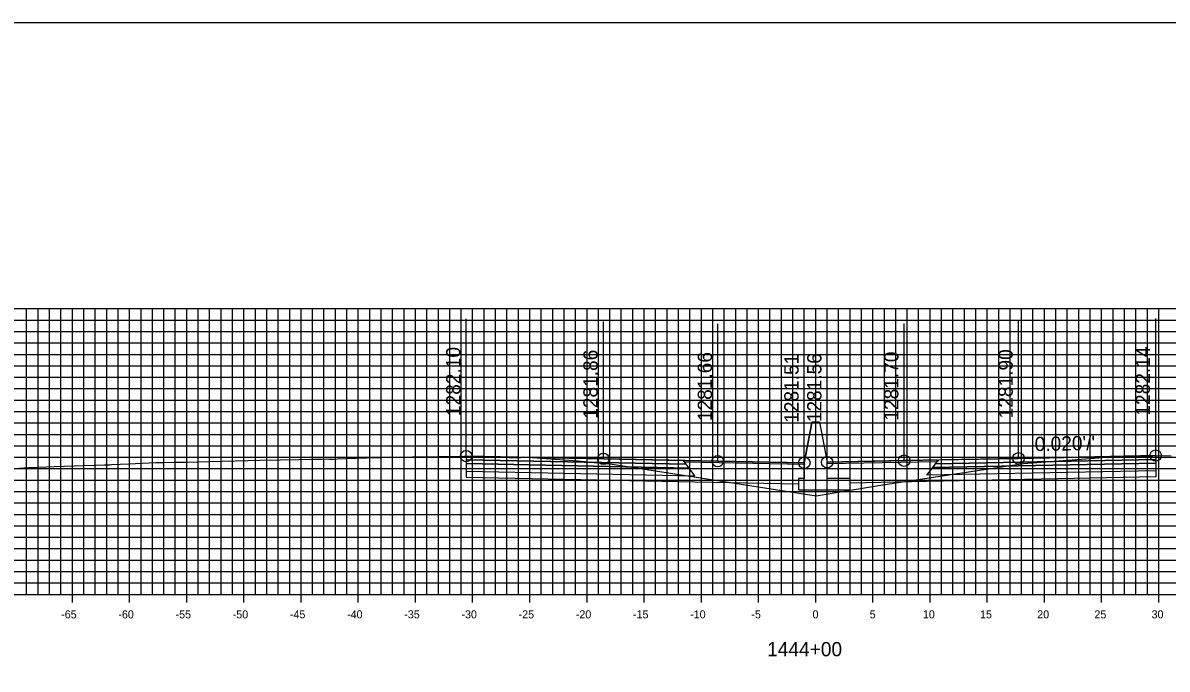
# Model space of a CAD drawing. Extents: x 674939 to 678919, y 750652 to 765176.
# Drawn here: x 678679.2 to 678779.3, y 759136 to 759192.6 of the extents above; entities that cross this region are included whole.
import ezdxf

# ---------------------------------------------------------------- set-up
doc = ezdxf.new("R2010")
doc.units = 0
for name, color, linetype in [('R_Alt Surface', 7, 'Continuous'), ('R_Axis', 7, 'Continuous'), ('R_Axis Annot', 7, 'Continuous'), ('R_Exist Surface', 7, 'Continuous'), ('R_Fin Surface', 7, 'Continuous'), ('R_Grid', 7, 'Continuous'), ('R_No Plot', 7, 'Continuous'), ('R_Proposed Road', 7, 'Continuous'), ('R_Xsect Elev', 7, 'Continuous'), ('R_Xsect Slope', 7, 'Continuous')]:
    doc.layers.add(name, color=color, linetype=linetype)

msp = doc.modelspace()

# ---------------------------------------------------------------- linework, layer by layer
for points in [[(678748.2, 759157.56), (678747.53, 759154.06)], [(678748.86, 759157.61), (678748.86, 759157.61), (678748.2, 759157.61), (678748.2, 759157.56)], [(678748.86, 759157.61), (678749.53, 759154.11)]]:
    msp.add_lwpolyline(points)
at = {"layer": 'R_Alt Surface'}
for points in [[(678717.96, 759154.32), (678717.96, 759153.99), (678737.46, 759153.6), (678737.21, 759153.94)], [(678778.26, 759154.36), (678778.26, 759154.03), (678758.76, 759153.64), (678759.01, 759153.97)], [(678717.96, 759153.99), (678717.96, 759153.33), (678737.96, 759152.93), (678737.46, 759153.6)], [(678778.26, 759154.03), (678778.26, 759153.37), (678758.26, 759152.97), (678758.76, 759153.64)]]:
    msp.add_lwpolyline(points, close=True, dxfattribs=at)
for points in [[(678717.96, 759153.33), (678717.96, 759152.79), (678737.96, 759152.39), (678747.03, 759152.21)], [(678778.26, 759153.37), (678778.26, 759152.83), (678758.26, 759152.43), (678751.53, 759152.29)]]:
    msp.add_lwpolyline(points, dxfattribs=at)
at = {"layer": 'R_Axis'}
for p, q in [((678598.53, 759142.55), (678898.53, 759142.55)), ((678683.53, 759141.85), (678683.53, 759143.25)), ((678688.53, 759141.85), (678688.53, 759143.25)), ((678693.53, 759141.85), (678693.53, 759143.25)), ((678698.53, 759141.85), (678698.53, 759143.25)), ((678703.53, 759141.85), (678703.53, 759143.25)), ((678708.53, 759141.85), (678708.53, 759143.25)), ((678713.53, 759141.85), (678713.53, 759143.25)), ((678718.53, 759141.85), (678718.53, 759143.25)), ((678723.53, 759141.85), (678723.53, 759143.25)), ((678728.53, 759141.85), (678728.53, 759143.25)), ((678733.53, 759141.85), (678733.53, 759143.25)), ((678738.53, 759141.85), (678738.53, 759143.25)), ((678743.53, 759141.85), (678743.53, 759143.25)), ((678748.53, 759141.85), (678748.53, 759143.25)), ((678753.53, 759141.85), (678753.53, 759143.25)), ((678758.53, 759141.85), (678758.53, 759143.25)), ((678763.53, 759141.85), (678763.53, 759143.25)), ((678768.53, 759141.85), (678768.53, 759143.25)), ((678773.53, 759141.85), (678773.53, 759143.25)), ((678778.53, 759141.85), (678778.53, 759143.25))]:
    msp.add_line(p, q, dxfattribs=at)
at = {"layer": 'R_Exist Surface'}
msp.add_lwpolyline([(678676.28, 759153.41), (678679.72, 759153.64), (678679.9, 759153.66), (678681.95, 759153.73), (678686.31, 759153.88), (678686.78, 759153.89), (678686.84, 759153.89), (678686.95, 759153.9), (678688.47, 759153.97), (678690.83, 759154.08), (678691.43, 759154.09), (678692.43, 759154.11), (678693.54, 759154.11), (678695.52, 759154.17), (678699.99, 759154.29), (678701.73, 759154.33), (678703.34, 759154.36), (678704.48, 759154.38), (678705.35, 759154.39), (678705.73, 759154.4), (678705.96, 759154.39), (678706.33, 759154.38), (678706.71, 759154.41), (678707.46, 759154.45), (678709.28, 759154.5), (678713.25, 759154.58), (678713.32, 759154.59), (678713.55, 759154.59), (678715.49, 759154.62), (678717.73, 759154.65), (678717.96, 759154.65), (678717.98, 759154.65), (678718.01, 759154.65), (678718.5, 759154.61), (678718.96, 759154.58), (678719.33, 759154.58), (678719.58, 759154.57), (678720.19, 759154.57), (678721.3, 759154.54), (678721.76, 759154.52), (678722.38, 759154.53), (678722.61, 759154.53), (678722.73, 759154.52), (678722.87, 759154.56), (678722.98, 759154.58), (678727.74, 759154.22), (678729.17, 759154.1), (678729.64, 759154.05), (678730.54, 759153.98), (678734.91, 759153.31), (678748.58, 759151.18), (678754.03, 759152.08), (678766.71, 759154), (678773.28, 759154.5), (678773.87, 759154.56), (678773.87, 759154.56), (678774.05, 759154.52), (678774.09, 759154.51), (678774.57, 759154.55), (678774.73, 759154.55), (678776.34, 759154.6), (678776.8, 759154.62), (678777.45, 759154.62), (678777.53, 759154.63), (678778.01, 759154.68), (678778.12, 759154.69), (678778.26, 759154.69), (678778.27, 759154.69), (678779.6, 759154.67)], dxfattribs=at)
at = {"layer": 'R_Fin Surface'}
for points in [[(678717.96, 759154.65), (678729.96, 759154.41), (678736.96, 759154.27), (678739.96, 759154.21), (678747.53, 759154.06), (678748.2, 759157.56), (678748.86, 759157.61), (678749.53, 759154.11), (678756.26, 759154.25), (678759.26, 759154.31), (678766.26, 759154.45), (678778.26, 759154.69)], [(678747.53, 759154.06), (678739.96, 759154.21), (678729.96, 759154.41), (678717.96, 759154.65)], [(678778.26, 759154.69), (678766.26, 759154.45), (678756.26, 759154.25), (678749.53, 759154.11)]]:
    msp.add_lwpolyline(points, dxfattribs=at)
for points in [[(678717.96, 759154.65), (678717.96, 759154.32), (678737.21, 759153.94), (678736.96, 759154.27)], [(678759.14, 759154.15), (678749.53, 759153.96), (678749.53, 759154.11), (678759.26, 759154.31)], [(678778.26, 759154.69), (678778.26, 759154.36), (678759.01, 759153.97), (678759.26, 759154.31)], [(678736.96, 759154.27), (678747.53, 759154.06), (678747.54, 759153.9), (678737.08, 759154.11)]]:
    msp.add_lwpolyline(points, close=True, dxfattribs=at)
at = {"layer": 'R_Grid'}
for p, q in [((678598.53, 759167.55), (678898.53, 759167.55)), ((678679.53, 759142.55), (678679.53, 759167.55)), ((678680.53, 759142.55), (678680.53, 759167.55)), ((678681.53, 759142.55), (678681.53, 759167.55)), ((678682.53, 759142.55), (678682.53, 759167.55)), ((678683.53, 759142.55), (678683.53, 759167.55)), ((678684.53, 759142.55), (678684.53, 759167.55)), ((678685.53, 759142.55), (678685.53, 759167.55)), ((678686.53, 759142.55), (678686.53, 759167.55)), ((678687.53, 759142.55), (678687.53, 759167.55)), ((678688.53, 759142.55), (678688.53, 759167.55)), ((678689.53, 759142.55), (678689.53, 759167.55)), ((678690.53, 759142.55), (678690.53, 759167.55)), ((678691.53, 759142.55), (678691.53, 759167.55)), ((678692.53, 759142.55), (678692.53, 759167.55)), ((678693.53, 759142.55), (678693.53, 759167.55)), ((678694.53, 759142.55), (678694.53, 759167.55)), ((678695.53, 759142.55), (678695.53, 759167.55)), ((678696.53, 759142.55), (678696.53, 759167.55)), ((678697.53, 759142.55), (678697.53, 759167.55)), ((678698.53, 759142.55), (678698.53, 759167.55)), ((678699.53, 759142.55), (678699.53, 759167.55)), ((678700.53, 759142.55), (678700.53, 759167.55)), ((678701.53, 759142.55), (678701.53, 759167.55)), ((678702.53, 759142.55), (678702.53, 759167.55)), ((678703.53, 759142.55), (678703.53, 759167.55)), ((678704.53, 759142.55), (678704.53, 759167.55)), ((678705.53, 759142.55), (678705.53, 759167.55)), ((678706.53, 759142.55), (678706.53, 759167.55)), ((678707.53, 759142.55), (678707.53, 759167.55)), ((678708.53, 759142.55), (678708.53, 759167.55)), ((678709.53, 759142.55), (678709.53, 759167.55)), ((678710.53, 759142.55), (678710.53, 759167.55)), ((678711.53, 759142.55), (678711.53, 759167.55)), ((678712.53, 759142.55), (678712.53, 759167.55)), ((678713.53, 759142.55), (678713.53, 759167.55)), ((678714.53, 759142.55), (678714.53, 759167.55)), ((678715.53, 759142.55), (678715.53, 759167.55)), ((678716.53, 759142.55), (678716.53, 759167.55)), ((678717.53, 759142.55), (678717.53, 759167.55)), ((678718.53, 759142.55), (678718.53, 759167.55)), ((678719.53, 759142.55), (678719.53, 759167.55)), ((678720.53, 759142.55), (678720.53, 759167.55)), ((678721.53, 759142.55), (678721.53, 759167.55)), ((678722.53, 759142.55), (678722.53, 759167.55)), ((678723.53, 759142.55), (678723.53, 759167.55)), ((678724.53, 759142.55), (678724.53, 759167.55)), ((678725.53, 759142.55), (678725.53, 759167.55)), ((678726.53, 759142.55), (678726.53, 759167.55)), ((678727.53, 759142.55), (678727.53, 759167.55)), ((678728.53, 759142.55), (678728.53, 759167.55)), ((678729.53, 759142.55), (678729.53, 759167.55)), ((678730.53, 759142.55), (678730.53, 759167.55)), ((678731.53, 759142.55), (678731.53, 759167.55)), ((678732.53, 759142.55), (678732.53, 759167.55)), ((678733.53, 759142.55), (678733.53, 759167.55)), ((678734.53, 759142.55), (678734.53, 759167.55)), ((678735.53, 759142.55), (678735.53, 759167.55)), ((678736.53, 759142.55), (678736.53, 759167.55)), ((678737.53, 759142.55), (678737.53, 759167.55)), ((678738.53, 759142.55), (678738.53, 759167.55)), ((678739.53, 759142.55), (678739.53, 759167.55)), ((678740.53, 759142.55), (678740.53, 759167.55)), ((678741.53, 759142.55), (678741.53, 759167.55)), ((678742.53, 759142.55), (678742.53, 759167.55)), ((678743.53, 759142.55), (678743.53, 759167.55)), ((678744.53, 759142.55), (678744.53, 759167.55)), ((678745.53, 759142.55), (678745.53, 759167.55)), ((678746.53, 759142.55), (678746.53, 759167.55)), ((678747.53, 759142.55), (678747.53, 759167.55)), ((678748.53, 759142.55), (678748.53, 759167.55)), ((678749.53, 759142.55), (678749.53, 759167.55)), ((678750.53, 759142.55), (678750.53, 759167.55)), ((678751.53, 759142.55), (678751.53, 759167.55)), ((678752.53, 759142.55), (678752.53, 759167.55)), ((678753.53, 759142.55), (678753.53, 759167.55)), ((678754.53, 759142.55), (678754.53, 759167.55)), ((678755.53, 759142.55), (678755.53, 759167.55)), ((678756.53, 759142.55), (678756.53, 759167.55)), ((678757.53, 759142.55), (678757.53, 759167.55)), ((678758.53, 759142.55), (678758.53, 759167.55)), ((678759.53, 759142.55), (678759.53, 759167.55)), ((678760.53, 759142.55), (678760.53, 759167.55)), ((678761.53, 759142.55), (678761.53, 759167.55)), ((678762.53, 759142.55), (678762.53, 759167.55)), ((678763.53, 759142.55), (678763.53, 759167.55)), ((678764.53, 759142.55), (678764.53, 759167.55)), ((678765.53, 759142.55), (678765.53, 759167.55)), ((678766.53, 759142.55), (678766.53, 759167.55)), ((678767.53, 759142.55), (678767.53, 759167.55)), ((678768.53, 759142.55), (678768.53, 759167.55)), ((678769.53, 759142.55), (678769.53, 759167.55)), ((678770.53, 759142.55), (678770.53, 759167.55)), ((678771.53, 759142.55), (678771.53, 759167.55)), ((678772.53, 759142.55), (678772.53, 759167.55)), ((678773.53, 759142.55), (678773.53, 759167.55)), ((678774.53, 759142.55), (678774.53, 759167.55)), ((678775.53, 759142.55), (678775.53, 759167.55)), ((678776.53, 759142.55), (678776.53, 759167.55)), ((678777.53, 759142.55), (678777.53, 759167.55)), ((678778.53, 759142.55), (678778.53, 759167.55)), ((678598.53, 759166.55), (678898.53, 759166.55)), ((678598.53, 759165.55), (678898.53, 759165.55)), ((678598.53, 759164.55), (678898.53, 759164.55)), ((678598.53, 759163.55), (678898.53, 759163.55)), ((678598.53, 759162.55), (678898.53, 759162.55)), ((678598.53, 759161.55), (678898.53, 759161.55)), ((678598.53, 759160.55), (678898.53, 759160.55)), ((678598.53, 759159.55), (678898.53, 759159.55)), ((678598.53, 759158.55), (678898.53, 759158.55)), ((678598.53, 759157.55), (678898.53, 759157.55)), ((678598.53, 759156.55), (678898.53, 759156.55)), ((678598.53, 759155.55), (678898.53, 759155.55)), ((678598.53, 759154.55), (678898.53, 759154.55)), ((678598.53, 759153.55), (678898.53, 759153.55)), ((678598.53, 759152.55), (678898.53, 759152.55)), ((678598.53, 759151.55), (678898.53, 759151.55)), ((678598.53, 759150.55), (678898.53, 759150.55)), ((678598.53, 759149.55), (678898.53, 759149.55)), ((678598.53, 759148.55), (678898.53, 759148.55)), ((678598.53, 759147.55), (678898.53, 759147.55)), ((678598.53, 759146.55), (678898.53, 759146.55)), ((678598.53, 759145.55), (678898.53, 759145.55)), ((678598.53, 759144.55), (678898.53, 759144.55)), ((678598.53, 759143.55), (678898.53, 759143.55)), ((678598.53, 759142.55), (678898.53, 759142.55))]:
    msp.add_line(p, q, dxfattribs=at)
at = {"layer": 'R_No Plot'}
msp.add_lwpolyline([(678578.53, 758972.55), (678918.53, 758972.55), (678918.53, 759192.55), (678578.53, 759192.55)], close=True, dxfattribs=at)
for centre in [(678717.96, 759154.65), (678729.96, 759154.41), (678739.96, 759154.21), (678747.53, 759154.06), (678749.53, 759154.11), (678756.26, 759154.25), (678766.26, 759154.45), (678778.26, 759154.69)]:
    msp.add_circle(centre, 0.5, dxfattribs=at)
at = {"layer": 'R_Proposed Road'}
msp.add_lwpolyline([(678747.53, 759154.06), (678747.53, 759152.69), (678747.03, 759152.69), (678747.03, 759151.69), (678751.53, 759151.69), (678751.53, 759152.69), (678749.53, 759152.69), (678749.53, 759154.11)], dxfattribs=at)
at = {"layer": 'R_Xsect Elev'}
for p, q in [((678717.96, 759154.65), (678717.96, 759166.65)), ((678729.96, 759154.41), (678729.96, 759166.41)), ((678766.26, 759154.45), (678766.26, 759166.45)), ((678778.26, 759154.69), (678778.26, 759166.69)), ((678739.96, 759154.21), (678739.96, 759166.21)), ((678747.53, 759154.06), (678747.53, 759166.06)), ((678749.53, 759154.11), (678749.53, 759166.11)), ((678756.26, 759154.25), (678756.26, 759166.25))]:
    msp.add_line(p, q, dxfattribs=at)

# ---------------------------------------------------------------- texts
at = {"layer": 'R_Axis Annot'}
for s, height, p in [('-65', 0.7, (678682.55, 759140.45)), ('-60', 0.7, (678687.55, 759140.45)), ('-55', 0.7, (678692.55, 759140.45)), ('-50', 0.7, (678697.55, 759140.45)), ('-45', 0.7, (678702.55, 759140.45)), ('-40', 0.7, (678707.55, 759140.45)), ('-35', 0.7, (678712.55, 759140.45)), ('-30', 0.7, (678717.55, 759140.45)), ('-25', 0.7, (678722.55, 759140.45)), ('-20', 0.7, (678727.55, 759140.45)), ('-15', 0.7, (678732.55, 759140.45)), ('-10', 0.7, (678737.55, 759140.45)), ('-5', 0.7, (678742.9, 759140.45)), ('0', 0.7, (678748.25, 759140.45)), ('5', 0.7, (678753.25, 759140.45)), ('10', 0.7, (678757.9, 759140.45)), ('15', 0.7, (678762.9, 759140.45)), ('20', 0.7, (678767.9, 759140.45)), ('25', 0.7, (678772.9, 759140.45)), ('30', 0.7, (678777.9, 759140.45)), ('1444+00', 1.25, (678744.28, 759137.13))]:
    msp.add_text(s, height=height, dxfattribs=at).set_placement(p)
at = {"layer": 'R_Xsect Elev'}
for s, p in [('1282.10', (678717.46, 759158.15)), ('1281.86', (678729.46, 759157.91)), ('1281.66', (678739.46, 759157.71)), ('1281.51', (678747.03, 759157.56)), ('1281.56', (678749.03, 759157.61)), ('1281.70', (678755.76, 759157.75)), ('1281.90', (678765.76, 759157.95)), ('1282.14', (678777.76, 759158.19))]:
    msp.add_text(s, height=1.25, rotation=90, dxfattribs=at).set_placement(p)
at = {"layer": 'R_Xsect Slope'}
msp.add_text("0.020'/'", height=1.25, rotation=1.1458, dxfattribs=at).set_placement((678767.69, 759155.08))

doc.saveas('drawing.dxf')
